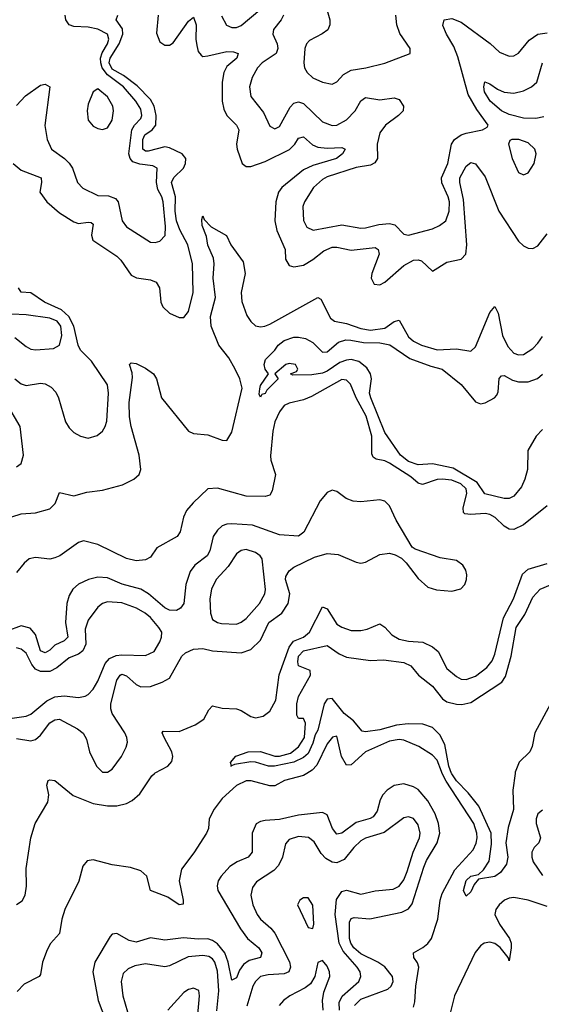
# Model space of a CAD drawing. Header units: inches. Extents: x 1843162 to 1959474, y 907081 to 1016326.
# Tile 289 of 656: x 1916143 to 1918325, y 919034 to 923151. Entities that reach past the tile are written whole.
import ezdxf

# ---------------------------------------------------------------- set-up
doc = ezdxf.new("R2010")
doc.units = ezdxf.units.IN
doc.header["$MEASUREMENT"] = 0
doc.layers.add('B9911', color=7, linetype='Continuous')
doc.layers.add('B9912', color=7, linetype='Continuous')

msp = doc.modelspace()

# ---------------------------------------------------------------- linework, layer by layer
at = {"layer": 'B9911', "color": 5}
for points, elevation in [([(1916130, 919452.2), (1916153.1, 919466.9), (1916166.2, 919490), (1916171.8, 919528.2), (1916170, 919602.8), (1916189.4, 919730), (1916208.6, 919790), (1916260.8, 919879.2), (1916265.8, 919910), (1916256.8, 919950), (1916262, 919970), (1916270, 919973.2), (1916290, 919970.1), (1916367.3, 919907.3), (1916450, 919874.3), (1916510, 919864.1), (1916550, 919863.8), (1916590, 919874.4), (1916613.1, 919886.9), (1916645.3, 919914.7), (1916695.8, 919990), (1916707.2, 920000)], 580), ([(1917344.6, 920000), (1917330, 919990.6), (1917250.2, 919970), (1917210, 919948.2), (1917190, 919947.2), (1917111.9, 919968.1), (1917091.2, 919968.8), (1917050, 919949.1), (1916990, 919894.7), (1916957.2, 919850), (1916936, 919810), (1916932.5, 919770), (1916924.9, 919750), (1916871.9, 919668.1), (1916820.6, 919599.4), (1916810.4, 919550), (1916827.5, 919470), (1916826.6, 919453.4), (1916810, 919450.8), (1916762.9, 919482.9), (1916690.9, 919510), (1916674.9, 919570), (1916650, 919592.7), (1916606.6, 919606.6), (1916530, 919617.5), (1916450, 919639), (1916425.6, 919634.5), (1916407.8, 919612.2), (1916390.3, 919549.7), (1916332.5, 919430), (1916319.6, 919390), (1916309.3, 919330), (1916271.8, 919288.2), (1916258.5, 919261.5), (1916239.2, 919210), (1916230, 919158.4), (1916224.2, 919150), (1916162.1, 919117.9), (1916132.5, 919087.5)], 580), ([(1917790, 919022.5), (1917796, 919044), (1917800.3, 919110), (1917812.6, 919190), (1917807.8, 919207.8), (1917791.1, 919230), (1917789.8, 919250), (1917830, 919271.9), (1917850.8, 919289.2), (1917865.2, 919310), (1917892.1, 919390), (1917902.2, 919470), (1917910, 919497.9), (1917963.9, 919596.2), (1918040.1, 919679.9), (1918052.3, 919707.7), (1918056.3, 919730), (1918055.9, 919750), (1918042.9, 919790), (1917927.1, 919967.1), (1917910.5, 920000)], 580), ([(1918215, 920000), (1918206, 919930), (1918208.5, 919848.5), (1918186.5, 919773.5), (1918176.9, 919710), (1918185, 919650), (1918179.7, 919620.3), (1918154.1, 919585.9), (1918130, 919568.3), (1918062.7, 919557.2), (1918044.3, 919535.7), (1918030, 919505.1), (1918010, 919486.6), (1917999.8, 919510), (1918010, 919551.8), (1918030, 919570.6), (1918062.3, 919577.7), (1918083.2, 919596.8), (1918107.1, 919632.9), (1918116.8, 919703.2), (1918114.8, 919750), (1918063.5, 919863.4), (1918018.5, 919918.5), (1917970, 919968.1), (1917950, 919998.3), (1917949.4, 920000)], 560), ([(1917543.7, 919030), (1917570, 919055.4), (1917682.5, 919097.5), (1917697.1, 919110), (1917705.7, 919130), (1917703.2, 919150), (1917670, 919191.1), (1917641.3, 919210), (1917570, 919245), (1917541.2, 919270), (1917528, 919290), (1917523, 919310), (1917522.9, 919377.1), (1917530, 919393.5), (1917542.9, 919397.1), (1917608.2, 919391.8), (1917741, 919419), (1917770, 919433.9), (1917785, 919455), (1917833.1, 919607), (1917844.9, 919635.1), (1917889.9, 919710), (1917900.1, 919750), (1917894.9, 919790), (1917880.5, 919830), (1917850, 919884.4), (1917810, 919933), (1917790, 919944.1), (1917750, 919955.6), (1917710, 919949.2), (1917680.2, 919930), (1917661.6, 919910), (1917650.5, 919889.5), (1917638.7, 919841.3), (1917621.6, 919818.4), (1917609.4, 919810.6), (1917550, 919795), (1917490, 919750.4), (1917470, 919745), (1917451.6, 919770), (1917430, 919826), (1917410, 919835.7), (1917310, 919825.8), (1917230, 919807), (1917170, 919803.2), (1917150, 919799.2), (1917131.7, 919788.3), (1917115, 919750), (1917116.3, 919670), (1917098.4, 919650), (1917053.2, 919630), (1917022.7, 919610), (1916985.4, 919570), (1916973.9, 919550), (1916969, 919530), (1916972.7, 919510), (1917067.5, 919350), (1917096.4, 919310), (1917143.2, 919270), (1917156, 919250), (1917150.2, 919230), (1917102.9, 919217.1), (1917079.2, 919200.8), (1917063, 919177), (1917050, 919144.4), (1917030, 919135.4), (1917015.8, 919210), (1917001.8, 919250), (1916970, 919287.6), (1916950, 919301.5), (1916930, 919307.7), (1916890, 919306), (1916827.8, 919312.2), (1916750, 919302.7), (1916690, 919312.5), (1916630, 919294.3), (1916600.6, 919300.6), (1916550, 919329.8), (1916530, 919327.1), (1916521.9, 919318.1), (1916458, 919210), (1916449.6, 919170), (1916472.1, 919050), (1916501.8, 918970)], 620), ([(1917481.5, 919010), (1917478.8, 919041.2), (1917492, 919068), (1917562, 919130), (1917569.9, 919150), (1917566.7, 919170), (1917554.8, 919190), (1917496.7, 919256.7), (1917479.4, 919290), (1917462.7, 919410), (1917467.8, 919472.2), (1917490, 919505.5), (1917510, 919510.9), (1917570, 919494.4), (1917630, 919508.4), (1917704.9, 919515.1), (1917730, 919528), (1917750, 919555), (1917764.5, 919590), (1917789.3, 919670.7), (1917815.8, 919730), (1917818, 919750), (1917810, 919784.7), (1917790, 919811.7), (1917770, 919818.4), (1917750, 919813.8), (1917667.5, 919752.5), (1917590, 919728.3), (1917570, 919717.1), (1917540.8, 919690), (1917500.1, 919639.9), (1917470, 919625.2), (1917450, 919628.1), (1917423.5, 919643.5), (1917404.6, 919664.6), (1917374.3, 919714.3), (1917351.2, 919731.2), (1917310, 919736.5), (1917270, 919723.1), (1917254.7, 919705.3), (1917241.9, 919650), (1917225.1, 919614.9), (1917205.8, 919594.2), (1917133.7, 919546.3), (1917117.4, 919522.6), (1917110.1, 919490), (1917118.1, 919450), (1917137, 919410), (1917150.2, 919390), (1917193.3, 919353.3), (1917210, 919331.1), (1917271.3, 919211.3), (1917276, 919190), (1917269.3, 919170), (1917250, 919161.3), (1917182.4, 919157.6), (1917150, 919149.9), (1917130.1, 919130), (1917119.1, 919110), (1917093.6, 919026.4)], 640), ([(1918330, 919846.4), (1918309.7, 919830.3), (1918303.1, 919810), (1918303.4, 919790), (1918322.2, 919730), (1918315, 919710), (1918295.2, 919690), (1918285.5, 919670), (1918284.7, 919650), (1918290.7, 919630), (1918330, 919572.4)], 580), ([(1918350, 919442.6), (1918270, 919469.7), (1918210, 919480.6), (1918190, 919478.6), (1918171, 919470), (1918149.2, 919450), (1918134.5, 919430), (1918131.1, 919410), (1918150.1, 919370), (1918192.1, 919310), (1918198.4, 919290), (1918199.4, 919270), (1918190, 919216), (1918185.6, 919230), (1918152.3, 919272.3), (1918130, 919288.1), (1918110, 919294.7), (1918085.6, 919290), (1918070, 919278.5), (1918048.5, 919251.5), (1917961.7, 919070), (1917937.3, 918970)], 580), ([(1916967.6, 919007.6), (1916975.6, 919090), (1916970, 919173), (1916959.5, 919210), (1916950, 919224.4), (1916934.2, 919234.2), (1916910, 919238.9), (1916847.6, 919232.4), (1916770, 919194.6), (1916750, 919190.8), (1916670, 919203.9), (1916624.3, 919195.7), (1916596.9, 919183.1), (1916576.7, 919163.3), (1916567.5, 919130), (1916575.4, 919070), (1916604.1, 918970)], 640), ([(1917413.2, 919010), (1917410.4, 919050), (1917415.4, 919084.6), (1917440.4, 919150), (1917439.2, 919170), (1917430, 919194), (1917410, 919218), (1917390.5, 919209.5), (1917377.4, 919150), (1917359.6, 919120.4), (1917337.4, 919102.6), (1917273.4, 919070), (1917246.5, 919050), (1917228.1, 919030)], 660), ([(1916888.5, 918990), (1916895, 919070), (1916892.3, 919092.3), (1916870, 919102), (1916850, 919096.4), (1916830, 919083.5), (1916762.4, 919010)], 660)]:
    msp.add_lwpolyline(points, dxfattribs=dict(at, elevation=elevation))
at = {"layer": 'B9911', "color": 5, "elevation": 660}
msp.add_lwpolyline([(1917350, 919479.5), (1917330, 919479.5), (1917314.8, 919470), (1917304.9, 919450), (1917350, 919356), (1917370, 919351.3), (1917374, 919370), (1917370, 919448.7)], close=True, dxfattribs=at)
at = {"layer": 'B9912', "color": 5}
for points, elevation in [([(1916987.4, 923167.4), (1917007.9, 923127.9), (1917030, 923118.2), (1917050, 923118), (1917070, 923127.3), (1917147.8, 923192.2)], 640), ([(1917429.2, 923190), (1917440.2, 923150), (1917440.9, 923130), (1917431.7, 923108.3), (1917408.7, 923091.3), (1917355.3, 923064.7), (1917343.2, 923050), (1917336.5, 923030), (1917331.2, 922971.2), (1917334.7, 922950), (1917345.2, 922930), (1917370, 922908.2), (1917410, 922889.2), (1917450, 922880.8), (1917470, 922891.5), (1917498.2, 922921.8), (1917530, 922940.1), (1917590.6, 922949.4), (1917670, 922969.1), (1917776, 923010), (1917777, 923030), (1917733.6, 923093.6), (1917720.7, 923130), (1917716.1, 923170)], 660), ([(1916116.3, 922550), (1916150, 922522.2), (1916233, 922490), (1916234.4, 922470), (1916227.3, 922430), (1916256.3, 922390), (1916310, 922344), (1916370, 922305.5), (1916390, 922298.4), (1916430, 922304.1), (1916442.6, 922302.6), (1916450, 922296.3), (1916444.1, 922250), (1916449.7, 922229.7), (1916550, 922162.9), (1916566.2, 922146.2), (1916610, 922082.3), (1916631.9, 922071.9), (1916690, 922063), (1916714, 922054), (1916728, 922030), (1916734, 921970), (1916742.7, 921950), (1916770, 921924.1), (1916810, 921905.6), (1916830, 921906.5), (1916850, 921930.4), (1916869.5, 922010.5), (1916865.9, 922130), (1916846.7, 922210), (1916812.5, 922272.5), (1916798.8, 922310), (1916793.1, 922350), (1916795.2, 922410), (1916778.2, 922470), (1916788.3, 922491.7), (1916828.5, 922530), (1916836.7, 922550), (1916837.9, 922570), (1916822.6, 922590), (1916770, 922615.4), (1916750, 922618.8), (1916681.3, 922601.3), (1916670, 922600.9), (1916658.2, 922610), (1916658.1, 922650), (1916666.4, 922670), (1916697.3, 922690), (1916712.7, 922710), (1916714.6, 922750), (1916706.2, 922790), (1916690, 922817.5), (1916634.6, 922874.6), (1916578, 922918), (1916530, 922944.8), (1916517.5, 922970), (1916521.3, 922990), (1916559.3, 923050), (1916574.4, 923090), (1916573.2, 923113.2), (1916547.3, 923150), (1916554.1, 923170)], 620), ([(1916130, 922792.1), (1916167.7, 922832.3), (1916230, 922877), (1916250, 922881.6), (1916270, 922870.4), (1916249, 922709), (1916258.3, 922650), (1916276.5, 922610), (1916330.9, 922570.9), (1916350.8, 922550.8), (1916363.6, 922530), (1916385.2, 922470), (1916406.9, 922446.9), (1916470, 922416.3), (1916514.2, 922414.2), (1916543.9, 922403.9), (1916555.2, 922390), (1916572, 922310), (1916590, 922285.4), (1916690, 922221.5), (1916710, 922219.6), (1916730, 922225.7), (1916751.3, 922248.7), (1916753.4, 922286.6), (1916742.8, 922390), (1916738.1, 922410), (1916721.5, 922441.5), (1916715.7, 922470), (1916718.2, 922530), (1916700.5, 922540.5), (1916646.4, 922546.4), (1916616.7, 922556.7), (1916605.1, 922570), (1916600.4, 922590), (1916612.1, 922690), (1916623.5, 922710), (1916650, 922737.6), (1916654.6, 922750), (1916650, 922776.8), (1916629.1, 922810), (1916577.8, 922870), (1916510, 922920.3), (1916488.6, 922950), (1916482.2, 922970), (1916481.9, 922990), (1916488.1, 923011.9), (1916510.7, 923050.7), (1916515.7, 923070), (1916511.1, 923090), (1916470, 923112), (1916430, 923119.5), (1916370, 923123), (1916350, 923129.5), (1916336.4, 923150), (1916334.1, 923170)], 640), ([(1916723.1, 923170), (1916715.3, 923095.3), (1916730, 923058.5), (1916750, 923045), (1916770, 923044.6), (1916785.5, 923054.5), (1916850, 923145.4), (1916870, 923161.7), (1916881.3, 923130), (1916879.9, 923070), (1916883.6, 923043.6), (1916890, 923018.7), (1916902.2, 923002.2), (1916910, 922996.9), (1916930, 922999.5), (1917010, 923017.7), (1917036.9, 923016.9), (1917057.4, 923010), (1917050.9, 922990), (1917010, 922955.2), (1916997, 922930), (1916990.5, 922890), (1916990.1, 922810.1), (1916997.1, 922777.1), (1917009.5, 922750), (1917050.8, 922710), (1917059.3, 922690), (1917050.6, 922630), (1917052.3, 922610), (1917073.4, 922550), (1917090, 922537.4), (1917110, 922537.9), (1917170, 922558.4), (1917271.2, 922608.8), (1917294.2, 922630), (1917310, 922655.9), (1917330, 922661.5), (1917367.5, 922627.5), (1917390, 922618), (1917430, 922613.3), (1917490, 922616.1), (1917504.9, 922610), (1917493.4, 922590), (1917468, 922570), (1917370, 922542), (1917330, 922523), (1917240.1, 922450), (1917225.5, 922430), (1917214.4, 922390), (1917210.1, 922310), (1917219, 922270), (1917253.4, 922190), (1917255.2, 922150), (1917270, 922123.6), (1917290, 922117.1), (1917330, 922125.2), (1917370, 922148), (1917415.5, 922184.5), (1917450, 922199.3), (1917470, 922200.3), (1917530, 922187.2), (1917630, 922198.1), (1917642.3, 922190), (1917647.3, 922170), (1917616.3, 922090), (1917612.7, 922070), (1917625.3, 922045.3), (1917650, 922041.8), (1917670, 922053.8), (1917750, 922123.1), (1917790, 922146.1), (1917810, 922147.6), (1917823.3, 922143.3), (1917870, 922099.5), (1917930, 922136.6), (1917990, 922150.2), (1918009.4, 922170.6), (1918013.6, 922210), (1917998.9, 922398.9), (1917984.1, 922470), (1917984, 922490), (1918010, 922538.2), (1918030, 922554.4), (1918050, 922548), (1918090, 922493.5), (1918147.7, 922350), (1918230, 922224.6), (1918250, 922204.9), (1918270, 922196), (1918290, 922194.3), (1918310, 922205.3), (1918350, 922256.1)], 620), ([(1917246.4, 923170), (1917237.1, 923150), (1917205, 923110), (1917202.2, 923090), (1917220.1, 923050), (1917223.1, 923030), (1917215.4, 923010), (1917158, 922970), (1917138, 922950), (1917115.6, 922910), (1917103.8, 922870), (1917109.6, 922829.6), (1917163.3, 922763.3), (1917190, 922706), (1917210, 922694.9), (1917230, 922704), (1917274.2, 922785.8), (1917290, 922801.6), (1917310, 922807.9), (1917330, 922800.4), (1917410, 922723.5), (1917450, 922708.8), (1917470, 922710.1), (1917510, 922731.9), (1917547, 922770), (1917570, 922812.4), (1917590, 922825.4), (1917650, 922815.9), (1917710, 922823.8), (1917730, 922818), (1917749.2, 922790), (1917747.2, 922770), (1917728.2, 922750), (1917672.9, 922710), (1917650, 922678.2), (1917638.4, 922630), (1917640.1, 922570), (1917628.1, 922551.9), (1917610, 922543.1), (1917550, 922532.5), (1917430, 922494.6), (1917410, 922483.4), (1917372.3, 922450), (1917334.2, 922390), (1917327.1, 922370), (1917330, 922310.8), (1917344.1, 922284.1), (1917371.1, 922271.1), (1917490, 922294), (1917570, 922279.8), (1917590, 922280.8), (1917644.7, 922295.3), (1917690, 922298.3), (1917712.7, 922292.7), (1917750, 922254), (1917770, 922249.5), (1917870, 922276.3), (1917899.7, 922290), (1917926, 922310), (1917940.2, 922350), (1917940.4, 922390), (1917936, 922410), (1917908.7, 922468.7), (1917908.1, 922490), (1917934.5, 922550), (1917949.6, 922630.4), (1917961.4, 922650), (1917990, 922669.1), (1918010, 922677.2), (1918079, 922690), (1918098, 922702), (1918102, 922710), (1918055, 922775), (1918018.9, 922838.9), (1917975.2, 922995.2), (1917958.7, 923038.7), (1917928.7, 923090), (1917913.1, 923126.9), (1917918.4, 923150), (1917950, 923156), (1917990, 923140.6), (1918111.1, 923051.1), (1918150, 923015.8), (1918190, 922998), (1918210, 922999.6), (1918230, 923011.6), (1918273.9, 923066.1), (1918310, 923090.1), (1918350, 923095.8)], 640), ([(1918334.8, 922745.2), (1918301.8, 922738.2), (1918250, 922739.5), (1918190, 922754.9), (1918158.6, 922770), (1918111, 922810), (1918087.5, 922850), (1918083.9, 922870), (1918089.1, 922890.9), (1918110, 922883.5), (1918141, 922861), (1918170, 922848.2), (1918210, 922844.1), (1918250, 922853.3), (1918284.1, 922870), (1918305.5, 922890), (1918329.2, 922970.8)], 620), ([(1916110, 921073.1), (1916150, 921084.5), (1916210, 921088.8), (1916270, 921106), (1916291.8, 921128.2), (1916310, 921174.4), (1916370, 921160.2), (1916424.5, 921175.5), (1916490, 921184.3), (1916574, 921206), (1916620.6, 921230), (1916642.6, 921250), (1916650.3, 921270), (1916642.8, 921330), (1916609.6, 921450), (1916602.8, 921490), (1916601.9, 921550), (1916614.9, 921654.9), (1916614.2, 921674.2), (1916602.6, 921710), (1916610, 921716.1), (1916630, 921713), (1916670, 921693.4), (1916703, 921670), (1916715, 921650), (1916736.6, 921570), (1916850, 921431.1), (1916870, 921421.2), (1916930, 921415), (1916990, 921393.2), (1917010, 921392.3), (1917030, 921427), (1917074.4, 921610), (1917064.1, 921650), (1917044.8, 921690), (1917017.4, 921737.4), (1916975.8, 921790), (1916943.5, 921870), (1916941.1, 921910), (1916961.9, 921990), (1916952.9, 922070), (1916956.2, 922130), (1916953.3, 922153.3), (1916930, 922209), (1916924.2, 922244.2), (1916906.5, 922290), (1916904.7, 922315.3), (1916910, 922331), (1916915.3, 922315.3), (1916944.3, 922284.3), (1917008.6, 922248.6), (1917026, 922210), (1917078.1, 922138.1), (1917086.9, 922090), (1917070.1, 922010), (1917072.7, 921972.7), (1917094, 921914), (1917110, 921889.4), (1917130, 921871.5), (1917150, 921867.2), (1917169.1, 921869.1), (1917190, 921878.2), (1917390, 921989.5), (1917402.5, 921982.5), (1917442.9, 921902.9), (1917460.2, 921890), (1917510, 921881.1), (1917570, 921859.3), (1917610, 921852.7), (1917670, 921860.7), (1917710, 921888.6), (1917730, 921895.3), (1917770, 921824.4), (1917790, 921807.6), (1917823.8, 921790), (1917889.9, 921770.1), (1917970, 921775.5), (1918030, 921765.7), (1918050, 921783.7), (1918110, 921926.5), (1918130, 921952), (1918144, 921924), (1918163.2, 921830), (1918184.3, 921784.3), (1918210, 921756.8), (1918230, 921750.1), (1918250, 921751.6), (1918290, 921775.9), (1918310, 921798), (1918330, 921827.1)], 580), ([(1916122.9, 921650), (1916150, 921628.8), (1916170, 921621.3), (1916230, 921631.6), (1916250, 921629.1), (1916275, 921615), (1916293.9, 921593.9), (1916306.2, 921570), (1916334.5, 921470), (1916350, 921444.4), (1916370, 921425.4), (1916398, 921410), (1916430, 921401.6), (1916467.7, 921412.3), (1916489.2, 921430.8), (1916501.5, 921450), (1916508.2, 921471.8), (1916515.1, 921590), (1916510, 921623.9), (1916443.5, 921723.5), (1916397.8, 921770), (1916387.4, 921790), (1916370, 921870), (1916349.4, 921909.4), (1916318, 921938), (1916247, 921970), (1916190, 922009.2), (1916150, 922011.3), (1916138.1, 922030)], 620), ([(1916122.6, 921822.6), (1916170, 921784.4), (1916190, 921773.8), (1916210.2, 921770.2), (1916284.2, 921775.8), (1916309.8, 921790.2), (1916319.6, 921830), (1916314.9, 921870), (1916300.2, 921890), (1916270, 921903.1), (1916170, 921917.5), (1916110, 921919.5)], 640), ([(1918330, 921437.2), (1918303.5, 921410), (1918268.2, 921350), (1918266.6, 921270), (1918256.5, 921230), (1918242.2, 921197.8), (1918210, 921158.9), (1918190, 921149), (1918170, 921149.6), (1918088.4, 921168.4), (1918056.5, 921216.5), (1917956, 921276), (1917870, 921294.1), (1917809.5, 921290.5), (1917770, 921304), (1917736.6, 921330), (1917670, 921424.5), (1917611.3, 921570), (1917606.7, 921590), (1917614.3, 921650), (1917610.5, 921670.5), (1917595.3, 921695.3), (1917561.6, 921721.6), (1917530, 921729.9), (1917510, 921728), (1917482.9, 921717.1), (1917430, 921681.4), (1917410, 921672.8), (1917365.6, 921665.6), (1917285.4, 921665.4), (1917275.3, 921670), (1917300.4, 921679.6), (1917306, 921690), (1917297, 921710), (1917270, 921713.1), (1917256, 921710), (1917210.8, 921670), (1917224.9, 921650), (1917177.5, 921602.5), (1917170, 921588.6), (1917156.7, 921583.3), (1917150, 921572.7), (1917145.5, 921585.5), (1917147.1, 921607.1), (1917150, 921622), (1917183.7, 921670), (1917169.6, 921690), (1917166, 921710), (1917171.6, 921730), (1917210, 921768.7), (1917224.8, 921790), (1917250, 921810.2), (1917290, 921823.2), (1917310, 921824.2), (1917338.2, 921818.2), (1917370, 921802), (1917410, 921761.6), (1917430, 921762.5), (1917476.7, 921803.3), (1917507.9, 921812.1), (1917528.7, 921811.3), (1917581.5, 921801.5), (1917650, 921800.4), (1917692, 921792), (1917774.7, 921734.7), (1917862.5, 921702.5), (1917910.2, 921690), (1917990, 921625.1), (1918050, 921553), (1918070, 921544.7), (1918090, 921549.5), (1918129.8, 921570), (1918139, 921581), (1918145.1, 921594.9), (1918148.9, 921651.1), (1918158.6, 921661.4), (1918170, 921663.2), (1918204.4, 921644.4), (1918230, 921637.6), (1918270, 921636.9), (1918309.2, 921650.8), (1918330, 921669.5)], 560), ([(1918350, 921118), (1918250, 921038.8), (1918210, 921019.2), (1918190, 921021.5), (1918170, 921033.6), (1918132.4, 921070), (1918110, 921082), (1918090, 921086.2), (1918030, 921082.2), (1918005.5, 921085.5), (1917999.8, 921090), (1917998.1, 921110), (1918013.1, 921170), (1918010.7, 921190), (1917987.9, 921210), (1917950, 921225.6), (1917910, 921230.3), (1917890, 921228), (1917828.1, 921208.1), (1917810, 921213.7), (1917779.3, 921239.3), (1917690, 921296.6), (1917670, 921306.9), (1917633.6, 921313.6), (1917621.8, 921321.8), (1917615.9, 921335.9), (1917615.5, 921410), (1917592.8, 921492.8), (1917549.9, 921570), (1917526.5, 921626.5), (1917510, 921643.2), (1917490, 921646), (1917364.3, 921575.7), (1917330, 921561.6), (1917270, 921547.6), (1917250, 921537.3), (1917230, 921510.9), (1917210.9, 921469.1), (1917202.7, 921430), (1917192.9, 921327.1), (1917193.9, 921310), (1917213.5, 921250), (1917199.2, 921180.8), (1917190, 921162.5), (1917170, 921157.1), (1917090, 921158.9), (1916970, 921193), (1916930.6, 921189.4), (1916868.8, 921131.2), (1916841.3, 921098.7), (1916828.8, 921071.2), (1916815.1, 921010), (1916802.3, 920990), (1916717.2, 920942.8), (1916690, 920904), (1916670, 920892.3), (1916630, 920889.1), (1916590, 920897.8), (1916470, 920956.8), (1916410, 920971.8), (1916390, 920965), (1916310.9, 920910), (1916290, 920900.6), (1916270, 920895.5), (1916210, 920903.1), (1916183.2, 920896.8), (1916161.6, 920878.4), (1916130, 920839.1)], 580), ([(1916130, 921281), (1916150, 921294.9), (1916158.8, 921330), (1916144.9, 921450), (1916088, 921548)], 620), ([(1916130, 920145.1), (1916190, 920136.1), (1916210, 920141.8), (1916230, 920159.5), (1916270, 920211.3), (1916290, 920223.6), (1916310, 920226.1), (1916385.5, 920185.5), (1916408.3, 920168.3), (1916422.2, 920142.2), (1916434.7, 920090), (1916464.6, 920030), (1916490, 920004.2), (1916510, 920005), (1916530, 920018), (1916568.7, 920070), (1916588.7, 920110), (1916593.6, 920130), (1916591.9, 920150), (1916583.2, 920170), (1916530, 920250), (1916524.1, 920270), (1916524.3, 920290), (1916549.6, 920390), (1916564.2, 920410), (1916570, 920414.2), (1916590, 920407.6), (1916630, 920371.3), (1916650, 920361.9), (1916690, 920363.5), (1916739.2, 920380.8), (1916770, 920398.5), (1916821.7, 920490), (1916836.7, 920503.3), (1916870, 920518.7), (1916910, 920522.4), (1916950, 920511.6), (1917070, 920503.3), (1917110, 920518), (1917150, 920557.1), (1917185, 920630), (1917239.6, 920670), (1917266.6, 920710), (1917273.7, 920750), (1917254.7, 920810), (1917256.4, 920823.6), (1917270, 920847.1), (1917290, 920861.4), (1917376.3, 920903.7), (1917430, 920918.5), (1917475.2, 920915.2), (1917550, 920883), (1917570, 920878.9), (1917590, 920883.5), (1917650, 920915.3), (1917690, 920921), (1917714.2, 920914.2), (1917739.6, 920899.6), (1917760.2, 920880.2), (1917810, 920814.2), (1917850, 920777.8), (1917886.7, 920766.7), (1917950, 920761), (1917989, 920771), (1918005.6, 920790), (1918012.7, 920810), (1918013.4, 920830), (1918009.8, 920850), (1917997.2, 920870), (1917970, 920890.5), (1917901.6, 920901.6), (1917796.9, 920936.9), (1917785, 920945), (1917718.4, 921058.4), (1917690, 921118), (1917670, 921137.6), (1917650, 921143.6), (1917570, 921134.7), (1917538.1, 921138.1), (1917508.9, 921148.9), (1917470, 921178), (1917450, 921184.5), (1917430, 921174.5), (1917400.7, 921139.3), (1917332.2, 921007.8), (1917310, 920991.8), (1917230, 920997.9), (1917117.7, 921037.7), (1917030, 921043.7), (1917010, 921042.3), (1916990, 921034.7), (1916970, 921016.5), (1916953.1, 920990), (1916938.2, 920930), (1916928.1, 920910), (1916876.3, 920870), (1916856.2, 920843.8), (1916838.1, 920790), (1916829.2, 920710), (1916815.7, 920690), (1916798.5, 920681.5), (1916770, 920681.6), (1916750, 920691.9), (1916682.3, 920750), (1916650, 920770.3), (1916571.6, 920791.6), (1916510, 920817.1), (1916470, 920820.1), (1916431.7, 920810), (1916390, 920791.1), (1916365.7, 920770), (1916350, 920743.5), (1916341.1, 920710), (1916334.6, 920630), (1916344.6, 920570), (1916330, 920553.8), (1916290, 920535.6), (1916270, 920515.1), (1916250, 920504.5), (1916230, 920512.5), (1916210, 920580.7), (1916187.6, 920607.6), (1916150, 920616.9), (1916090, 920594)], 620), ([(1916707.2, 920000), (1916710, 920002.5), (1916762.5, 920030), (1916779.2, 920050), (1916783.9, 920070), (1916779.9, 920090), (1916747.1, 920150), (1916738.8, 920170), (1916744.1, 920175.9), (1916810, 920175.5), (1916876.8, 920203.2), (1916912.9, 920227.1), (1916934.1, 920265.9), (1916950, 920282.9), (1916990, 920272.5), (1917050.1, 920270.1), (1917070, 920262.9), (1917110, 920238.2), (1917130, 920232.1), (1917161.3, 920238.7), (1917190, 920260.1), (1917214.5, 920305.5), (1917228.4, 920411.6), (1917270, 920528), (1917287.9, 920552.1), (1917331, 920570), (1917356, 920590), (1917410, 920695.9), (1917430, 920688.4), (1917470, 920623.1), (1917490, 920610.7), (1917530, 920597.8), (1917570, 920596.6), (1917597.2, 920602.8), (1917650, 920625.4), (1917670, 920611.4), (1917699.4, 920579.4), (1917730, 920561.1), (1917770, 920552.5), (1917830, 920548.3), (1917870, 920529.5), (1917893, 920510), (1917930, 920439), (1917970, 920404.2), (1917990, 920394), (1918010, 920392.5), (1918050, 920406.7), (1918097.6, 920442.4), (1918118.8, 920470), (1918130, 920498), (1918167.3, 920650), (1918208, 920730), (1918246.6, 920833.4), (1918270, 920853.3), (1918350, 920877.4)], 580), ([(1917029.1, 920031.4), (1917024.7, 920044.7), (1917047.7, 920072.3), (1917099, 920090), (1917150, 920091.3), (1917210, 920072.3), (1917230, 920071.2), (1917276.1, 920083.9), (1917310, 920110.4), (1917334.8, 920150), (1917338, 920210), (1917330, 920228.7), (1917310, 920229), (1917303.1, 920243.1), (1917302.6, 920290), (1917310, 920321), (1917359, 920410), (1917358, 920430), (1917309.7, 920449.7), (1917306.2, 920466.2), (1917309.3, 920490), (1917330, 920512.3), (1917430, 920534), (1917479.5, 920499.5), (1917510, 920485.3), (1917610, 920471.6), (1917665.6, 920474.4), (1917750, 920463.8), (1917779.6, 920450), (1917811.6, 920410), (1917870, 920364.6), (1917911.2, 920311.2), (1917930, 920298.3), (1917970, 920288.6), (1917992.8, 920287.2), (1918030, 920296.6), (1918159.2, 920380.8), (1918175.4, 920404.6), (1918198.8, 920490), (1918219.4, 920610), (1918255.9, 920664.1), (1918290, 920737.1), (1918320.3, 920770), (1918390, 920799.6)], 560), ([(1916092.3, 920227.7), (1916170, 920239.6), (1916190, 920247.2), (1916257.3, 920302.7), (1916290, 920319.2), (1916330, 920324.1), (1916390, 920316.5), (1916417.9, 920322.1), (1916430, 920329.1), (1916450, 920351.4), (1916470, 920384.9), (1916501.2, 920458.8), (1916519.6, 920480.4), (1916547, 920493), (1916570, 920495.7), (1916670, 920493), (1916705.1, 920510), (1916729.8, 920550), (1916736.1, 920570), (1916737.2, 920590), (1916725.7, 920610), (1916690, 920651.7), (1916667.9, 920670), (1916631.9, 920690), (1916570, 920712.5), (1916510, 920716.9), (1916489.6, 920710.4), (1916470, 920695), (1916430, 920641.1), (1916417.6, 920602.4), (1916420.3, 920539.7), (1916407.8, 920512.2), (1916390, 920498.9), (1916350, 920482.8), (1916299.4, 920440.6), (1916270, 920426.4), (1916230, 920425.1), (1916210, 920435.2), (1916194.8, 920454.8), (1916170, 920503), (1916150, 920519.7), (1916130, 920524.4)], 640), ([(1917949.4, 920000), (1917938.1, 920030), (1917921.2, 920121.2), (1917900.6, 920160.6), (1917870, 920191.3), (1917830, 920205.9), (1917767.4, 920207.4), (1917719, 920201), (1917650, 920182), (1917590, 920174.1), (1917576.3, 920176.3), (1917539.4, 920219.4), (1917500.1, 920250), (1917450, 920312.7), (1917430, 920310.6), (1917416.3, 920290), (1917390, 920180.5), (1917379.2, 920160.8), (1917370, 920125.8), (1917350, 920082.3), (1917330, 920066.8), (1917290, 920047.1), (1917209.3, 920029.3), (1917184, 920030), (1917130, 920046.5), (1917110, 920047.7), (1917042.4, 920037.6), (1917029.1, 920031.4)], 560), ([(1918363.8, 920290), (1918297.7, 920170), (1918287.3, 920112.7), (1918277.1, 920090), (1918232.8, 920047.2), (1918215.5, 920004.5), (1918215, 920000)], 560), ([(1917910.5, 920000), (1917907, 920007), (1917890, 920055.4), (1917870, 920076.3), (1917812.7, 920112.7), (1917750, 920138.5), (1917730, 920142.1), (1917690, 920134.6), (1917590, 920090.4), (1917530, 920035.3), (1917510, 920034.2), (1917489.9, 920069.9), (1917470, 920155.6), (1917451.4, 920151.4), (1917430, 920123.5), (1917386.5, 920033.5), (1917366.1, 920013.9), (1917344.6, 920000)], 580)]:
    msp.add_lwpolyline(points, dxfattribs=dict(at, elevation=elevation))
for points, elevation in [([(1916470, 922862), (1916450, 922849.2), (1916430, 922797.2), (1916425.5, 922770), (1916430, 922731), (1916450, 922705.3), (1916470, 922695.8), (1916490, 922692.2), (1916510, 922699.3), (1916530, 922730.8), (1916535.5, 922770), (1916532.4, 922790), (1916510, 922828)], 660), ([(1918202, 922650), (1918193.4, 922646.6), (1918188.2, 922630), (1918202.4, 922570), (1918230, 922512.4), (1918250, 922502), (1918270, 922510.4), (1918295.5, 922550), (1918303.5, 922590), (1918298, 922610), (1918270, 922636.8), (1918230.4, 922649.6)], 640), ([(1917090, 920935.4), (1917070, 920931.4), (1917050, 920917.8), (1917015.2, 920864.9), (1916965.4, 920810), (1916945.5, 920770), (1916938.4, 920730), (1916941, 920670), (1916950, 920643.7), (1916970, 920631.3), (1916987, 920627.1), (1917050, 920624.1), (1917070, 920632.2), (1917090, 920648), (1917146.3, 920710), (1917169, 920750), (1917171.6, 920768.3), (1917157.2, 920897.2), (1917149.2, 920909.2), (1917130, 920922.8)], 640), ([(1917029.1, 920031.4), (1917026, 920030), (1917029.3, 920030.7)], 560)]:
    msp.add_lwpolyline(points, close=True, dxfattribs=dict(at, elevation=elevation))

doc.saveas('drawing.dxf')
